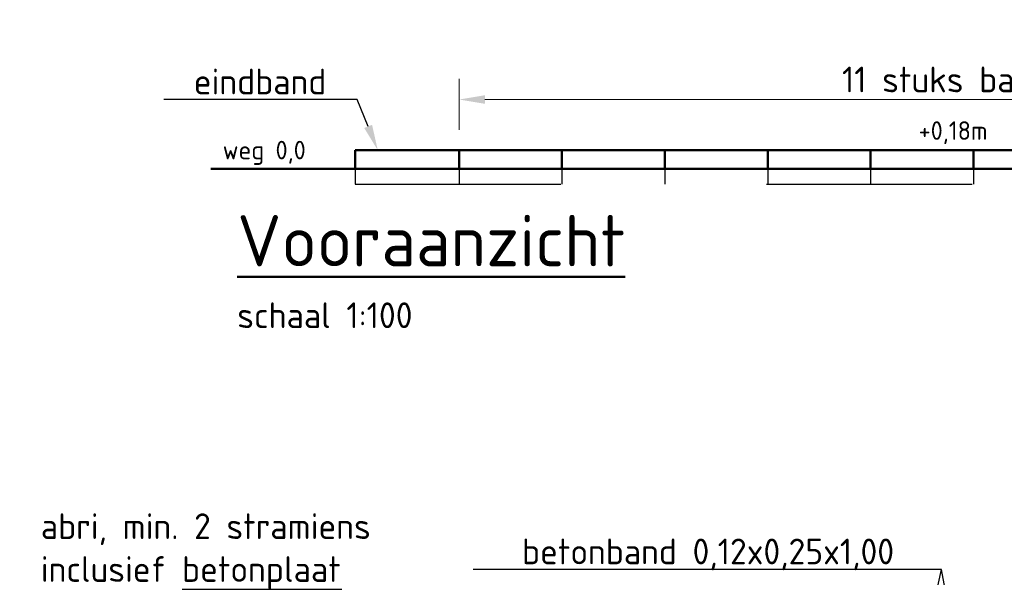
# Model space of a CAD drawing. Header units: metres. Extents: x -699 to 2316, y -1199 to 781.
# Tile 374 of 593: x 795.8 to 805.37, y -275.28 to -269.86. Entities that reach past the tile are written whole.
import ezdxf
from ezdxf import colors
from ezdxf.entities.mleader import LeaderData, LeaderLine
from ezdxf.enums import TextEntityAlignment as Align
from ezdxf.math import Vec2, Vec3

# ---------------------------------------------------------------- set-up
doc = ezdxf.new("R2010")
doc.units = ezdxf.units.M
doc.header["$PDMODE"] = 1
doc.linetypes.add('NLCS-HIDDEN', pattern=[4, 2, -2])
for name, color, linetype, lineweight in [('N-WE-VH-KANTOPSLUITING_ELEMENT_PERRONBAND-GD', 252, 'Continuous', 50), ('N-WE-VH-KANTOPSLUITING_ELEMENT_PERRONBAND-GN', 252, 'NLCS-HIDDEN', 25), ('N-WE-VH-KANTVERHARDING-GD', 210, 'Continuous', 50), ('X-XX-AL-M', 7, 'Continuous', 18), ('X-XX-AL-T18', 10, 'Continuous', 18), ('X-XX-AL-T25', 7, 'Continuous', 25), ('X-XX-AL-T50', 130, 'Continuous', 50)]:
    doc.layers.add(name, color=color, linetype=linetype, lineweight=lineweight)
doc.styles.add('NLCS-ISO', font='NLCS-ISO.ttf')
doc.styles.add('NLCS-ISO-M100-T25', font='NLCS-ISO.ttf', dxfattribs={"height": 0.25})
doc.styles.add('NLCS-ISO-M100-T50', font='NLCS-ISO.ttf', dxfattribs={"height": 0.5})
doc.dimstyles.new('NLCS-M100-T25-PIJL_A_L2_H1', dxfattribs={"dimscale": 0.1, "dimtxt": 2.5, "dimasz": 2.5, "dimexe": 2, "dimexo": 2, "dimgap": 0.7, "dimtad": 1, "dimzin": 0, "dimdsep": 46, "dimtxsty": 'NLCS-ISO-M100-T25', "dimcen": 0, "dimdle": 2, "dimclrd": 256, "dimclre": 256, "dimclrt": 256, "dimadec": 1, "dimazin": 0, "dimtfac": 1, "dimtdec": 3, "dimtofl": 0, "dimtmove": 0, "dimatfit": 3, "dimfxl": 2, "dimtfillclr": 256, "dimtolj": 1, "dimtzin": 0, "dimlwd": -1, "dimlwe": -1, "dimarcsym": 0})

# ---------------------------------------------------------------- blocks, each defined once
blk = doc.blocks.new('*D1726')
at = {"layer": 'Defpoints', "color": 0, "transparency": 16777216}
for p in [(811.0682, -270.637), (800.0682, -271.13), (811.0682, -271.13)]:
    blk.add_point(p, dxfattribs=at)
at = {"layer": 'X-XX-AL-M', "transparency": 16777216}
for p, q in [((800.0682, -270.93), (800.0682, -270.437)), ((811.0682, -270.93), (811.0682, -270.437)), ((800.3182, -270.637), (810.8182, -270.637))]:
    blk.add_line(p, q, dxfattribs=at)
for points in [[(800.3182, -270.5953), (800.3182, -270.6786), (800.0682, -270.637)], [(810.8182, -270.5953), (810.8182, -270.6786), (811.0682, -270.637)]]:
    blk.add_solid(points, dxfattribs=at)
at = {"layer": 'X-XX-AL-M', "transparency": 16777216, "insert": (805.5682, -270.4419), "char_height": 0.25, "attachment_point": 5, "style": 'NLCS-ISO-M100-T25'}
blk.add_mtext('\\A1;11 stuks basiselementen', dxfattribs=at)

msp = doc.modelspace()

# ---------------------------------------------------------------- linework, layer by layer
at = {"layer": 'N-WE-VH-KANTOPSLUITING_ELEMENT_PERRONBAND-GD'}
for p, q in [((799.0583, -271.13), (799.0574, -271.31)), ((799.0574, -271.13), (811.0682, -271.13)), ((800.0682, -271.13), (800.0682, -271.31)), ((801.0682, -271.13), (801.0682, -271.31)), ((802.0682, -271.13), (802.0682, -271.31)), ((803.0682, -271.13), (803.0682, -271.31)), ((804.0682, -271.13), (804.0682, -271.31)), ((805.0682, -271.13), (805.0682, -271.31))]:
    msp.add_line(p, q, dxfattribs=at)
at = {"layer": 'N-WE-VH-KANTOPSLUITING_ELEMENT_PERRONBAND-GN'}
for p, q in [((799.0583, -271.31), (799.0574, -271.46)), ((800.0682, -271.31), (800.0682, -271.46)), ((801.0682, -271.31), (801.0682, -271.46)), ((802.0682, -271.31), (802.0682, -271.46)), ((803.0682, -271.31), (803.0682, -271.46)), ((804.0682, -271.31), (804.0682, -271.46)), ((805.0682, -271.31), (805.0682, -271.46)), ((799.0574, -271.46), (811.0682, -271.46))]:
    msp.add_line(p, q, dxfattribs=at)
at = {"layer": 'N-WE-VH-KANTVERHARDING-GD'}
msp.add_line((797.6527, -271.31), (820.762, -271.31), dxfattribs=at)

# ---------------------------------------------------------------- texts
at = {"layer": 'X-XX-AL-T18', "style": 'NLCS-ISO'}
for s, p in [('+0,18m', (804.5361, -271.0827)), ('weg 0,0', (797.7692, -271.2723))]:
    msp.add_text(s, height=0.18, dxfattribs=at).set_placement(p, align=Align.BOTTOM_LEFT)
at = {"layer": 'X-XX-AL-T25', "style": 'NLCS-ISO-M100-T25'}
msp.add_text('schaal 1:100', height=0.25, dxfattribs=at).set_placement((797.9107, -272.8598))
at = {"layer": 'X-XX-AL-T50', "style": 'NLCS-ISO-M100-T50'}
msp.add_text('%%UVooraanzicht', height=0.5, dxfattribs=at).set_placement((797.9107, -272.2598))

# ---------------------------------------------------------------- dimensions: what is measured, and where the dimension line sits
at = {"layer": 'X-XX-AL-M'}
dim = msp.add_aligned_dim(p1=(800.0682, -271.13), p2=(811.0682, -271.13), distance=0.4931, text='11 stuks basiselementen', dimstyle='NLCS-M100-T25-PIJL_A_L2_H1', dxfattribs=at)
dim.commit()
dim.dimension.update_dxf_attribs({"geometry": '*D1726', "text_midpoint": (805.5682, -270.4419)})

# ---------------------------------------------------------------- leaders
at = {"layer": 'X-XX-AL-T25'}
ml = msp.add_multileader_mtext('Standard', dxfattribs=at)
ml.set_content('eindband', color=256, style='NLCS-ISO-M100-T25')
ml.set_leader_properties(color=256, linetype='ByLayer', lineweight=-1)
ml.build(insert=Vec2(0, 0))
ml.multileader.update_dxf_attribs({"text_left_attachment_type": 5, "text_right_attachment_type": 5, "dogleg_length": 0.25, "arrow_head_size": 0.25})
ctx = ml.context
ctx.base_point, ctx.char_height, ctx.arrow_head_size, ctx.landing_gap_size, ctx.plane_origin = Vec3(797.398, -270.637), 0.25, 0.25, 0.09, Vec3(-142.3495, -31.1502)
ctx.left_attachment, ctx.right_attachment = 5, 5
notes = []
notes.append((ctx, [(1, (1, 1, 0), (799.078, -270.637), (-1, 0), 0.25, [(0, [(799.2773, -271.13)], 0, [])])]))
ctx.mtext.insert, ctx.mtext.flow_direction = Vec3(797.488, -270.337), 5
ml = msp.add_multileader_mtext('Standard', dxfattribs=at)
ml.set_content('abri, min. 2 stramiens\\Pinclusief betonplaat', color=256, style='NLCS-ISO-M100-T25')
ml.set_leader_properties(color=256, linetype='ByLayer', lineweight=-1)
ml.build(insert=Vec2(0, 0))
ml.multileader.update_dxf_attribs({"text_left_attachment_type": 5, "text_right_attachment_type": 5, "dogleg_length": 0.25, "arrow_head_size": 0.25})
ctx = ml.context
ctx.base_point, ctx.char_height, ctx.arrow_head_size, ctx.landing_gap_size, ctx.plane_origin = Vec3(795.9109, -275.403), 0.25, 0.25, 0.09, Vec3(-143.9457, -37.7839)
ctx.left_attachment, ctx.right_attachment = 5, 5
notes.append((ctx, [(1, (1, 1, 0), (799.6034, -275.403), (-1, 0), 0.25, [(0, [(800.7396, -276.418)], 0, [])])]))
ctx.mtext.insert, ctx.mtext.flow_direction = Vec3(796.0009, -274.6614), 5
ml = msp.add_multileader_mtext('Standard', dxfattribs=at)
ml.set_content('betonband 0,12x0,25x1,00', color=256, style='NLCS-ISO-M100-T25')
ml.set_leader_properties(color=256, linetype='ByLayer', lineweight=-1)
ml.build(insert=Vec2(0, 0))
ml.multileader.update_dxf_attribs({"text_left_attachment_type": 5, "text_right_attachment_type": 5, "dogleg_length": 0.25, "arrow_head_size": 0.25})
ctx = ml.context
ctx.base_point, ctx.char_height, ctx.arrow_head_size, ctx.landing_gap_size, ctx.plane_origin = Vec3(800.5894, -275.207), 0.25, 0.25, 0.09, Vec3(-138.6488, -36.2148)
ctx.left_attachment, ctx.right_attachment = 5, 5
notes.append((ctx, [(1, (1, 1, 0), (804.7569, -275.207), (-1, 0), 0.25, [(0, [(804.2252, -277.6357)], 0, [])])]))
ctx.mtext.insert, ctx.mtext.flow_direction = Vec3(800.6794, -274.907), 5
ml = msp.add_multileader_mtext('Standard', dxfattribs=at)
ml.set_content(' ', color=256, style='NLCS-ISO-M100-T25')
ml.set_leader_properties(color=256, linetype='ByLayer', lineweight=-1)
ml.build(insert=Vec2(0, 0))
ml.multileader.update_dxf_attribs({"text_left_attachment_type": 5, "text_right_attachment_type": 5, "dogleg_length": 0.25, "arrow_head_size": 0.25})
ctx = ml.context
ctx.base_point, ctx.char_height, ctx.arrow_head_size, ctx.landing_gap_size, ctx.plane_origin = Vec3(804.1769, -275.207), 0.25, 0.25, 0.09, Vec3(-139.9342, -36.3987)
ctx.left_attachment, ctx.right_attachment = 5, 5
notes.append((ctx, [(1, (1, 1, 0), (804.7569, -275.207), (-1, 0), 0.25, [(0, [(805.2115, -277.6357)], 0, [])])]))
ctx.mtext.insert, ctx.mtext.flow_direction = Vec3(804.2669, -274.957), 5
for ctx, leaders in notes:
    for number, flags, end, landing, length, lines in leaders:
        leader = LeaderData()
        leader.index, (leader.has_last_leader_line, leader.has_dogleg_vector, leader.attachment_direction) = number, flags
        leader.last_leader_point, leader.dogleg_vector, leader.dogleg_length = Vec3(end), Vec3(landing), length
        for number, points, colour, breaks in lines:
            line = LeaderLine()
            line.index, line.vertices, line.color, line.breaks = number, Vec3.list(points), colors.encode_raw_color(colour), breaks
            leader.lines.append(line)
        ctx.leaders.append(leader)

doc.saveas('drawing.dxf')
